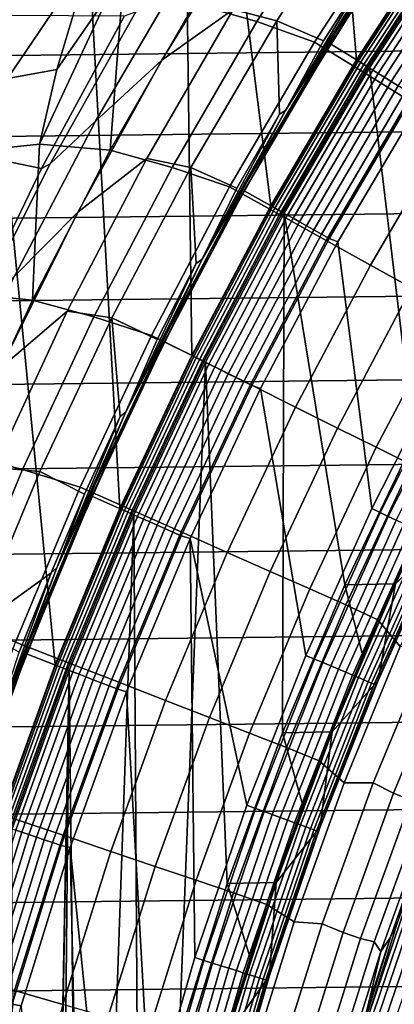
# Model space of a CAD drawing. Header units: metres. Extents: x -109 to 109, y -342 to 66.
# Tile 222 of 512: x -22.61 to -20.16, y 6.45 to 12.9. Entities that reach past the tile are written whole.
import ezdxf

# ---------------------------------------------------------------- set-up
doc = ezdxf.new("R2010")
doc.units = ezdxf.units.M
doc.layers.add('solid_K_24_62_16_000B91', color=7, linetype='CONTINUOUS')

msp = doc.modelspace()

# ---------------------------------------------------------------- linework, layer by layer
at = {"layer": 'solid_K_24_62_16_000B91'}
for points in [[(-19.799986, 13.563207, 31), (-20.000061, 18.266813, 31), (-20.799562, 17.350998, 31), (-20.405186, 12.634414, 31)], [(-20.405186, 12.634414, 31), (-20.799562, 17.350998, 31), (-21.556967, 16.400492, 31), (-20.966978, 11.678433, 31)], [(-21.483873, 10.697811, 31), (-21.556967, 16.400492, 31), (-22.270996, 15.416928, 31), (-21.955074, 9.694056, 31)], [(-21.483873, 10.697811, 31), (-20.966978, 11.678433, 31), (-21.556967, 16.400492, 31)], [(-21.955074, 9.694056, 31), (-22.270996, 15.416928, 31), (-22.94043, 14.401933, 31), (-22.379292, 8.669904, 31)], [(-22.755859, 7.626982, 31), (-22.379292, 8.669904, 31), (-22.94043, 14.401933, 31)], [(-21.679686, 12.632792, 41.055355), (-21.08461, 13.602772, 41.055355), (-20.601419, 13.915245, 39.925716), (-21.212111, 12.965296, 39.925716)], [(-21.466053, 13.002019, -22.28595), (-20.871641, 13.936231, -22.28595), (-20.459326, 13.815582, -22.569874), (-21.057213, 12.885965, -22.569874)], [(-21.212111, 12.965296, 39.925716), (-20.601419, 13.915245, 39.925716), (-20.322157, 13.824771, 38.807678), (-20.927044, 12.890818, 38.807678)], [(-20.082153, 13.673729, -22.877867), (-20.680206, 12.751188, -22.877867), (-21.057213, 12.885965, -22.569874), (-20.459326, 13.815582, -22.569874)], [(-20.320068, 13.232974, 37.711193), (-20.620378, 12.759967, 37.711193), (-20.927044, 12.890818, 38.807678), (-20.322157, 13.824771, 38.807678)], [(-23.210245, 12.923646, -21.339005), (-22.668913, 13.770308, -21.34203), (-22.497952, 13.629315, -21.520205), (-23.041479, 12.793923, -21.506218)], [(22.643448, 13.701851, 84.926178), (-22.950981, 13.182799, 84.926178), (-23.246618, 12.656891, 84.926178), (22.950975, 13.182808, 84.926178)], [(-19.936693, 13.739223, 37.558521), (-20.548237, 12.806561, 37.558521), (-20.281094, 13.253686, 37.635696)], [(-20.224039, 13.295781, 37.480381), (-20.548237, 12.806561, 37.558521), (-19.936693, 13.739223, 37.558521)], [(-23.041479, 12.793923, -21.506218), (-22.497952, 13.629315, -21.520205), (-22.32238, 13.480247, -21.686901), (-22.868195, 12.656711, -21.662416)], [(-19.77417, 13.464033, -23.208817), (-20.36305, 12.555641, -23.208817), (-20.680206, 12.751188, -22.877867), (-20.082153, 13.673729, -22.877867)], [(-20.575264, 12.739643, 37.401829), (-19.964949, 13.676289, 37.401829), (-19.965, 13.676212, 34.900002), (-20.5751, 12.739907, 34.900002)], [(-20.224039, 13.295781, 37.480381), (-19.964949, 13.676289, 37.401829), (-20.575264, 12.739643, 37.401829)], [(-20.5751, 12.739907, 34.900002), (-19.965, 13.676212, 34.900002), (-19.717484, 13.5067, 34.599998), (-20.320019, 12.581996, 34.599998)], [(-22.113647, 12.23265, 42.19429), (-21.536467, 13.222396, 42.19429), (-21.08461, 13.602772, 41.055355), (-21.679686, 12.632792, 41.055355)], [(-20.40521, 12.634374, 33.5), (-19.799938, 13.563275, 33.5), (-19.799986, 13.563207, 31), (-20.405186, 12.634414, 31)], [(-20.40218, 12.632495, 33.559608), (-19.796997, 13.561258, 33.559608), (-19.799938, 13.563275, 33.5), (-20.40521, 12.634374, 33.5)], [(-19.796997, 13.561258, 33.559608), (-20.40218, 12.632495, 33.559608), (-20.392981, 12.6268, 33.619072), (-19.788073, 13.555144, 33.619072)], [(-19.788073, 13.555144, 33.619072), (-20.392981, 12.6268, 33.619072), (-20.37775, 12.617369, 33.676792), (-19.773293, 13.54502, 33.676792)], [(-19.773293, 13.54502, 33.676792), (-20.37775, 12.617369, 33.676792), (-20.356709, 12.604341, 33.731934), (-19.752874, 13.531034, 33.731934)], [(-19.752874, 13.531034, 33.731934), (-20.356709, 12.604341, 33.731934), (-20.330164, 12.587905, 33.783684), (-19.727119, 13.513391, 33.783684)], [(-19.727119, 13.513391, 33.783684), (-20.330164, 12.587905, 33.783684), (-20.298506, 12.568302, 33.831291), (-19.696398, 13.492347, 33.831291)], [(-19.529417, 11.072678, 34.599998), (-20.027008, 10.145025, 34.599998), (-20.320019, 12.581996, 34.599998), (-19.717484, 13.5067, 34.599998)], [(-19.696398, 13.492347, 33.831291), (-20.298506, 12.568302, 33.831291), (-20.262194, 12.545819, 33.874054), (-19.661165, 13.468211, 33.874054)], [(-22.868195, 12.656711, -21.662416), (-22.32238, 13.480247, -21.686901), (-22.142635, 13.323431, -21.841558), (-22.690821, 12.512311, -21.807077)], [(-19.483158, 13.265894, -23.561533), (-20.063374, 12.370871, -23.561533), (-20.36305, 12.555641, -23.208817), (-19.77417, 13.464033, -23.208817)], [(-19.661165, 13.468211, 33.874054), (-20.262194, 12.545819, 33.874054), (-20.221762, 12.520784, 33.911354), (-19.621931, 13.441335, 33.911354)], [(-19.621931, 13.441335, 33.911354), (-20.221762, 12.520784, 33.911354), (-20.177797, 12.493563, 33.942642), (-19.579271, 13.412112, 33.942642)], [(-19.579271, 13.412112, 33.942642), (-20.177797, 12.493563, 33.942642), (-20.130945, 12.464553, 33.967464), (-19.533808, 13.38097, 33.967464)], [(-22.690821, 12.512311, -21.807077), (-22.142635, 13.323431, -21.841558), (-22.368879, 12.571449, -21.951136)], [(-22.142635, 13.323431, -21.841558), (-22.020073, 13.074385, -21.978725), (-22.368879, 12.571449, -21.951136)], [(-20.224039, 13.295781, 37.480381), (-20.575264, 12.739643, 37.401829), (-20.814163, 12.351526, 37.480381)], [(-20.224039, 13.295781, 37.480381), (-20.814163, 12.351526, 37.480381), (-20.548237, 12.806561, 37.558521)], [(-20.281094, 13.253686, 37.635696), (-20.870792, 12.304186, 37.635696), (-20.320068, 13.232974, 37.711193)], [(-20.548237, 12.806561, 37.558521), (-20.870792, 12.304186, 37.635696), (-20.281094, 13.253686, 37.635696)], [(-20.870792, 12.304186, 37.635696), (-20.620378, 12.759967, 37.711193), (-20.320068, 13.232974, 37.711193)], [(22.950975, 13.182808, 84.926178), (-23.246618, 12.656891, 84.926178), (-23.530222, 12.124351, 84.926178), (23.246613, 12.6569, 84.926178)], [(-22.411472, 11.952788, 43.340183), (-21.850637, 12.949628, 43.340183), (-21.536467, 13.222396, 42.19429), (-22.113647, 12.23265, 42.19429)], [(-22.018677, 12.042499, -22.28595), (-22.481462, 12.082412, -22.027119), (-22.020073, 13.074385, -21.978725), (-21.942564, 13.035517, -22.027119)], [(-22.368879, 12.571449, -21.951136), (-22.020073, 13.074385, -21.978725), (-22.481462, 12.082412, -22.027119)], [(-21.466053, 13.002019, -22.28595), (-22.018677, 12.042499, -22.28595), (-21.942564, 13.035517, -22.027119)], [(-22.018677, 12.042499, -22.28595), (-21.466053, 13.002019, -22.28595), (-21.057213, 12.885965, -22.569874), (-21.61289, 11.930519, -22.569874)], [(-24.492624, 12.938356, 44.016392), (-21.925541, 12.922923, 44.01297), (-22.467926, 11.923563, 43.791416), (-24.771498, 12.396084, 43.896172)], [(-22.467926, 11.923563, 43.791416), (-21.925541, 12.922923, 44.01297), (-21.850637, 12.949628, 43.340183), (-22.411472, 11.952788, 43.340183)], [(-22.230169, 11.636828, 41.055355), (-21.679686, 12.632792, 41.055355), (-21.212111, 12.965296, 39.925716), (-21.77903, 11.988592, 39.925716)], [(-21.77903, 11.988592, 39.925716), (-21.212111, 12.965296, 39.925716), (-20.927044, 12.890818, 38.807678), (-21.48904, 11.930445, 38.807678)], [(-20.680206, 12.751188, -22.877867), (-21.23591, 11.802537, -22.877867), (-21.61289, 11.930519, -22.569874), (-21.057213, 12.885965, -22.569874)], [(-20.909679, 12.280149, 37.711193), (-21.187819, 11.793774, 37.711193), (-21.48904, 11.930445, 38.807678), (-20.927044, 12.890818, 38.807678)], [(-20.870792, 12.304186, 37.635696), (-20.909679, 12.280149, 37.711193), (-20.927044, 12.890818, 38.807678), (-20.620378, 12.759967, 37.711193)], [(-20.548237, 12.806561, 37.558521), (-21.11618, 11.846726, 37.558521), (-20.870792, 12.304186, 37.635696)], [(-20.814163, 12.351526, 37.480381), (-21.11618, 11.846726, 37.558521), (-20.548237, 12.806561, 37.558521)], [(-20.36305, 12.555641, -23.208817), (-20.910233, 11.621538, -23.208817), (-21.23591, 11.802537, -22.877867), (-20.680206, 12.751188, -22.877867)], [(-21.141735, 11.775698, 34.900002), (-20.5751, 12.739907, 34.900002), (-20.320019, 12.581996, 34.599998), (-20.879633, 11.629735, 34.599998)], [(-21.141672, 11.775811, 37.401829), (-20.575264, 12.739643, 37.401829), (-20.5751, 12.739907, 34.900002), (-21.141735, 11.775698, 34.900002)], [(-20.814163, 12.351526, 37.480381), (-20.575264, 12.739643, 37.401829), (-21.141672, 11.775811, 37.401829)], [(23.246613, 12.6569, 84.926178), (-23.530222, 12.124351, 84.926178), (-23.801601, 11.585552, 84.926178), (23.530216, 12.12436, 84.926178)], [(-22.645376, 11.217759, 42.19429), (-22.113647, 12.23265, 42.19429), (-21.679686, 12.632792, 41.055355), (-22.230169, 11.636828, 41.055355)], [(-20.966936, 11.678509, 33.5), (-20.40521, 12.634374, 33.5), (-20.405186, 12.634414, 31), (-20.966978, 11.678433, 31)], [(-20.963821, 11.676772, 33.559608), (-20.40218, 12.632495, 33.559608), (-20.40521, 12.634374, 33.5), (-20.966936, 11.678509, 33.5)], [(-20.40218, 12.632495, 33.559608), (-20.963821, 11.676772, 33.559608), (-20.95437, 11.671508, 33.619072), (-20.392981, 12.6268, 33.619072)], [(-20.392981, 12.6268, 33.619072), (-20.95437, 11.671508, 33.619072), (-20.938721, 11.66279, 33.676792), (-20.37775, 12.617369, 33.676792)], [(-20.37775, 12.617369, 33.676792), (-20.938721, 11.66279, 33.676792), (-20.917099, 11.650748, 33.731934), (-20.356709, 12.604341, 33.731934)], [(-20.356709, 12.604341, 33.731934), (-20.917099, 11.650748, 33.731934), (-20.889824, 11.635556, 33.783684), (-20.330164, 12.587905, 33.783684)], [(-20.330164, 12.587905, 33.783684), (-20.889824, 11.635556, 33.783684), (-20.857294, 11.617436, 33.831291), (-20.298506, 12.568302, 33.831291)], [(-20.027008, 10.145025, 34.599998), (-20.480358, 9.195507, 34.599998), (-20.879633, 11.629735, 34.599998), (-20.320019, 12.581996, 34.599998)], [(-22.690821, 12.512311, -21.807077), (-22.368879, 12.571449, -21.951136), (-22.481462, 12.082412, -22.027119), (-22.709206, 12.058327, -21.922823)], [(-20.063374, 12.370871, -23.561533), (-20.602503, 11.450515, -23.561533), (-20.910233, 11.621538, -23.208817), (-20.36305, 12.555641, -23.208817)], [(-20.298506, 12.568302, 33.831291), (-20.857294, 11.617436, 33.831291), (-20.819983, 11.596655, 33.874054), (-20.262194, 12.545819, 33.874054)], [(-20.262194, 12.545819, 33.874054), (-20.819983, 11.596655, 33.874054), (-20.778437, 11.573513, 33.911354), (-20.221762, 12.520784, 33.911354)], [(-20.221762, 12.520784, 33.911354), (-20.778437, 11.573513, 33.911354), (-20.733263, 11.548351, 33.942642), (-20.177797, 12.493563, 33.942642)], [(-20.177797, 12.493563, 33.942642), (-20.733263, 11.548351, 33.942642), (-20.68512, 11.521537, 33.967464), (-20.130945, 12.464553, 33.967464)], [(-20.130945, 12.464553, 33.967464), (-20.68512, 11.521537, 33.967464), (-20.634714, 11.49346, 33.985455), (-20.081888, 12.434178, 33.985455)], [(-24.771498, 12.396084, 43.896172), (-22.467926, 11.923563, 43.791416), (-22.962547, 10.900867, 43.56469), (-25.038464, 11.847579, 43.77457)], [(-20.081888, 12.434178, 33.985455), (-20.634714, 11.49346, 33.985455), (-20.582777, 11.464532, 33.996353), (-20.031343, 12.402883, 33.996353)], [(-20.582777, 11.464532, 33.996353), (-20.526299, 11.442074, 34), (-19.975586, 12.378448, 34), (-20.031343, 12.402883, 33.996353)], [(-20.814163, 12.351526, 37.480381), (-21.141672, 11.775811, 37.401829), (-21.360231, 11.381129, 37.480381)], [(-20.814163, 12.351526, 37.480381), (-21.360231, 11.381129, 37.480381), (-21.11618, 11.846726, 37.558521)], [(-19.782255, 12.197542, -23.93474), (-20.313831, 11.290082, -23.93474), (-20.602503, 11.450515, -23.561533), (-20.063374, 12.370871, -23.561533)], [(-19.827162, 10.636432, 34), (-19.975586, 12.378448, 34), (-20.526299, 11.442074, 34), (-20.303961, 9.695318, 34)], [(-20.870792, 12.304186, 37.635696), (-21.416069, 11.3285, 37.635696), (-20.909679, 12.280149, 37.711193)], [(-21.11618, 11.846726, 37.558521), (-21.416069, 11.3285, 37.635696), (-20.870792, 12.304186, 37.635696)], [(-21.416069, 11.3285, 37.635696), (-21.187819, 11.793774, 37.711193), (-20.909679, 12.280149, 37.711193)], [(-22.926861, 10.931711, 43.340183), (-22.411472, 11.952788, 43.340183), (-22.113647, 12.23265, 42.19429), (-22.645376, 11.217759, 42.19429)], [(-19.52071, 12.036282, -24.327097), (-20.045258, 11.140819, -24.327097), (-20.313831, 11.290082, -23.93474), (-19.782255, 12.197542, -23.93474)], [(23.530216, 12.12436, 84.926178), (-23.801601, 11.585552, 84.926178), (-24.060682, 11.040631, 84.926178), (23.801596, 11.585562, 84.926178)], [(-22.52844, 11.059535, -22.28595), (-22.978987, 11.107071, -22.027119), (-22.709206, 12.058327, -21.922823), (-22.481462, 12.082412, -22.027119)], [(-22.018677, 12.042499, -22.28595), (-22.52844, 11.059535, -22.28595), (-22.481462, 12.082412, -22.027119)], [(-22.52844, 11.059535, -22.28595), (-22.018677, 12.042499, -22.28595), (-21.61289, 11.930519, -22.569874), (-22.125244, 10.951158, -22.569874)], [(-22.962547, 10.900867, 43.56469), (-22.467926, 11.923563, 43.791416), (-22.411472, 11.952788, 43.340183), (-22.926861, 10.931711, 43.340183)], [(-22.73493, 10.61693, 41.055355), (-22.230169, 11.636828, 41.055355), (-21.77903, 11.988592, 39.925716), (-22.30101, 10.987149, 39.925716)], [(-22.30101, 10.987149, 39.925716), (-21.77903, 11.988592, 39.925716), (-21.48904, 11.930445, 38.807678), (-22.006994, 10.94562, 38.807678)], [(-21.23591, 11.802537, -22.877867), (-21.748127, 10.829716, -22.877867), (-22.125244, 10.951158, -22.569874), (-21.61289, 11.930519, -22.569874)], [(-21.454645, 11.301104, 37.711193), (-21.710018, 10.802399, 37.711193), (-22.006994, 10.94562, 38.807678), (-21.48904, 11.930445, 38.807678)], [(-21.416069, 11.3285, 37.635696), (-21.454645, 11.301104, 37.711193), (-21.48904, 11.930445, 38.807678), (-21.187819, 11.793774, 37.711193)], [(-21.11618, 11.846726, 37.558521), (-21.639322, 10.861756, 37.558521), (-21.416069, 11.3285, 37.635696)], [(-21.360231, 11.381129, 37.480381), (-21.639322, 10.861756, 37.558521), (-21.11618, 11.846726, 37.558521)], [(-20.910233, 11.621538, -23.208817), (-21.414593, 10.663636, -23.208817), (-21.748127, 10.829716, -22.877867), (-21.23591, 11.802537, -22.877867)], [(-21.141672, 11.775811, 37.401829), (-21.141735, 11.775698, 34.900002), (-21.663012, 10.786746, 34.900002), (-21.66296, 10.786853, 37.401829)], [(-21.663012, 10.786746, 34.900002), (-21.141735, 11.775698, 34.900002), (-20.879633, 11.629735, 34.599998), (-21.394461, 10.65304, 34.599998)], [(-21.360231, 11.381129, 37.480381), (-21.141672, 11.775811, 37.401829), (-21.66296, 10.786853, 37.401829)], [(-21.483919, 10.697721, 33.5), (-20.966936, 11.678509, 33.5), (-20.966978, 11.678433, 31), (-21.483873, 10.697811, 31)], [(-21.480726, 10.696131, 33.559608), (-20.963821, 11.676772, 33.559608), (-20.966936, 11.678509, 33.5), (-21.483919, 10.697721, 33.5)], [(-23.130556, 10.179811, 42.19429), (-22.645376, 11.217759, 42.19429), (-22.230169, 11.636828, 41.055355), (-22.73493, 10.61693, 41.055355)], [(-20.963821, 11.676772, 33.559608), (-21.480726, 10.696131, 33.559608), (-21.471043, 10.691309, 33.619072), (-20.95437, 11.671508, 33.619072)], [(-20.95437, 11.671508, 33.619072), (-21.471043, 10.691309, 33.619072), (-21.455006, 10.683324, 33.676792), (-20.938721, 11.66279, 33.676792)], [(-20.938721, 11.66279, 33.676792), (-21.455006, 10.683324, 33.676792), (-21.432852, 10.672293, 33.731934), (-20.917099, 11.650748, 33.731934)], [(-20.917099, 11.650748, 33.731934), (-21.432852, 10.672293, 33.731934), (-21.404905, 10.658376, 33.783684), (-20.889824, 11.635556, 33.783684)], [(-20.602503, 11.450515, -23.561533), (-21.099442, 10.50671, -23.561533), (-21.414593, 10.663636, -23.208817), (-20.910233, 11.621538, -23.208817)], [(-20.889824, 11.635556, 33.783684), (-21.404905, 10.658376, 33.783684), (-21.371572, 10.641778, 33.831291), (-20.857294, 11.617436, 33.831291)], [(-20.888939, 8.225235, 34.599998), (-21.2516, 7.23684, 34.599998), (-21.394461, 10.65304, 34.599998), (-20.879633, 11.629735, 34.599998)], [(-20.857294, 11.617436, 33.831291), (-21.371572, 10.641778, 33.831291), (-21.333342, 10.622742, 33.874054), (-20.819983, 11.596655, 33.874054)], [(-20.480358, 9.195507, 34.599998), (-20.888939, 8.225235, 34.599998), (-20.879633, 11.629735, 34.599998)], [(23.801596, 11.585562, 84.926178), (-24.060682, 11.040631, 84.926178), (-24.307245, 10.490058, 84.926178), (24.060677, 11.040641, 84.926178)], [(-20.819983, 11.596655, 33.874054), (-21.333342, 10.622742, 33.874054), (-21.290771, 10.601544, 33.911354), (-20.778437, 11.573513, 33.911354)], [(-20.778437, 11.573513, 33.911354), (-21.290771, 10.601544, 33.911354), (-21.244482, 10.578495, 33.942642), (-20.733263, 11.548351, 33.942642)], [(-20.733263, 11.548351, 33.942642), (-21.244482, 10.578495, 33.942642), (-21.195152, 10.553932, 33.967464), (-20.68512, 11.521537, 33.967464)], [(-20.68512, 11.521537, 33.967464), (-21.195152, 10.553932, 33.967464), (-21.143503, 10.528214, 33.985455), (-20.634714, 11.49346, 33.985455)], [(-20.634714, 11.49346, 33.985455), (-21.143503, 10.528214, 33.985455), (-21.090288, 10.501716, 33.996353), (-20.582777, 11.464532, 33.996353)], [(-20.313831, 11.290082, -23.93474), (-20.803806, 10.359502, -23.93474), (-21.099442, 10.50671, -23.561533), (-20.602503, 11.450515, -23.561533)], [(-21.090288, 10.501716, 33.996353), (-21.033146, 10.481257, 34), (-20.526299, 11.442074, 34), (-20.582777, 11.464532, 33.996353)], [(-20.303961, 9.695318, 34), (-20.526299, 11.442074, 34), (-21.033146, 10.481257, 34), (-20.736122, 8.732881, 34)], [(-21.360231, 11.381129, 37.480381), (-21.66296, 10.786853, 37.401829), (-21.86109, 10.386642, 37.480381)], [(-21.360231, 11.381129, 37.480381), (-21.86109, 10.386642, 37.480381), (-21.639322, 10.861756, 37.558521)], [(-21.416069, 11.3285, 37.635696), (-21.915768, 10.328702, 37.635696), (-21.454645, 11.301104, 37.711193)], [(-21.639322, 10.861756, 37.558521), (-21.915768, 10.328702, 37.635696), (-21.416069, 11.3285, 37.635696)], [(-21.915768, 10.328702, 37.635696), (-21.710018, 10.802399, 37.711193), (-21.454645, 11.301104, 37.711193)], [(-20.045258, 11.140819, -24.327097), (-20.528755, 10.222542, -24.327097), (-20.803806, 10.359502, -23.93474), (-20.313831, 11.290082, -23.93474)], [(-22.52844, 11.059535, -22.28595), (-22.994349, 10.055042, -22.28595), (-22.978987, 11.107071, -22.027119)], [(-19.79775, 11.003263, -24.737186), (-20.275278, 10.096326, -24.737186), (-20.528755, 10.222542, -24.327097), (-20.045258, 11.140819, -24.327097)], [(24.060677, 11.040641, 84.926178), (-24.307245, 10.490058, 84.926178), (-24.541252, 9.933911, 84.926178), (24.30724, 10.490067, 84.926178)], [(-22.994349, 10.055042, -22.28595), (-22.52844, 11.059535, -22.28595), (-22.125244, 10.951158, -22.569874), (-22.59325, 9.949844, -22.569874)], [(-23.192926, 9.575194, 41.055355), (-22.73493, 10.61693, 41.055355), (-22.30101, 10.987149, 39.925716), (-22.776972, 9.963036, 39.925716)], [(-22.776972, 9.963036, 39.925716), (-22.30101, 10.987149, 39.925716), (-22.006994, 10.94562, 38.807678), (-22.479843, 9.938361, 38.807678)], [(-20.275278, 10.096326, -24.737186), (-19.79775, 11.003263, -24.737186), (-19.572201, 10.877913, -25.16353), (-20.044291, 9.981307, -25.16353)], [(-21.748127, 10.829716, -22.877867), (-22.215807, 9.834717, -22.877867), (-22.59325, 9.949844, -22.569874), (-22.125244, 10.951158, -22.569874)], [(-22.185865, 9.787959, 37.711193), (-22.479843, 9.938361, 38.807678), (-22.006994, 10.94562, 38.807678), (-21.953802, 10.297928, 37.711193)], [(-21.915768, 10.328702, 37.635696), (-21.953802, 10.297928, 37.711193), (-22.006994, 10.94562, 38.807678), (-21.710018, 10.802399, 37.711193)], [(-21.639322, 10.861756, 37.558521), (-22.11655, 9.85374, 37.558521), (-21.915768, 10.328702, 37.635696)], [(-21.86109, 10.386642, 37.480381), (-22.11655, 9.85374, 37.558521), (-21.639322, 10.861756, 37.558521)], [(-21.414593, 10.663636, -23.208817), (-21.875101, 9.683898, -23.208817), (-22.215807, 9.834717, -22.877867), (-21.748127, 10.829716, -22.877867)], [(-22.138018, 9.774875, 37.401829), (-21.66296, 10.786853, 37.401829), (-21.663012, 10.786746, 34.900002), (-22.137903, 9.775134, 34.900002)], [(-21.86109, 10.386642, 37.480381), (-21.66296, 10.786853, 37.401829), (-22.138018, 9.774875, 37.401829)], [(-22.137903, 9.775134, 34.900002), (-21.663012, 10.786746, 34.900002), (-21.394461, 10.65304, 34.599998), (-21.863462, 9.653958, 34.599998)], [(-21.955053, 9.694105, 33.5), (-21.483919, 10.697721, 33.5), (-21.483873, 10.697811, 31), (-21.955074, 9.694056, 31)], [(-21.95179, 9.692664, 33.559608), (-21.480726, 10.696131, 33.559608), (-21.483919, 10.697721, 33.5), (-21.955053, 9.694105, 33.5)], [(-21.480726, 10.696131, 33.559608), (-21.95179, 9.692664, 33.559608), (-21.941895, 9.688293, 33.619072), (-21.471043, 10.691309, 33.619072)], [(-21.471043, 10.691309, 33.619072), (-21.941895, 9.688293, 33.619072), (-21.925505, 9.681058, 33.676792), (-21.455006, 10.683324, 33.676792)], [(-21.455006, 10.683324, 33.676792), (-21.925505, 9.681058, 33.676792), (-21.902866, 9.671062, 33.731934), (-21.432852, 10.672293, 33.731934)], [(-21.432852, 10.672293, 33.731934), (-21.902866, 9.671062, 33.731934), (-21.874306, 9.658451, 33.783684), (-21.404905, 10.658376, 33.783684)], [(-21.099442, 10.50671, -23.561533), (-21.553173, 9.541389, -23.561533), (-21.875101, 9.683898, -23.208817), (-21.414593, 10.663636, -23.208817)], [(-21.404905, 10.658376, 33.783684), (-21.874306, 9.658451, 33.783684), (-21.840242, 9.643411, 33.831291), (-21.371572, 10.641778, 33.831291)], [(-21.567345, 6.233163, 34.599998), (-21.835815, 5.215312, 34.599998), (-21.863462, 9.653958, 34.599998), (-21.394461, 10.65304, 34.599998)], [(-21.2516, 7.23684, 34.599998), (-21.567345, 6.233163, 34.599998), (-21.394461, 10.65304, 34.599998)], [(-21.371572, 10.641778, 33.831291), (-21.840242, 9.643411, 33.831291), (-21.801172, 9.62616, 33.874054), (-21.333342, 10.622742, 33.874054)], [(-21.333342, 10.622742, 33.874054), (-21.801172, 9.62616, 33.874054), (-21.757669, 9.606951, 33.911354), (-21.290771, 10.601544, 33.911354)], [(-21.290771, 10.601544, 33.911354), (-21.757669, 9.606951, 33.911354), (-21.710365, 9.586064, 33.942642), (-21.244482, 10.578495, 33.942642)], [(-20.249994, 9.668467, 34.003647), (-19.774555, 10.607003, 34.003647), (-19.827162, 10.636432, 34), (-20.303961, 9.695318, 34)], [(-19.774555, 10.607003, 34.003647), (-20.249994, 9.668467, 34.003647), (-20.196348, 9.642853, 34.014545), (-19.722168, 10.578903, 34.014545)], [(-21.244482, 10.578495, 33.942642), (-21.710365, 9.586064, 33.942642), (-21.659954, 9.563806, 33.967464), (-21.195152, 10.553932, 33.967464)], [(-21.195152, 10.553932, 33.967464), (-21.659954, 9.563806, 33.967464), (-21.607172, 9.5405, 33.985455), (-21.143503, 10.528214, 33.985455)], [(-21.143503, 10.528214, 33.985455), (-21.607172, 9.5405, 33.985455), (-21.55279, 9.516487, 33.996353), (-21.090288, 10.501716, 33.996353)], [(-19.722168, 10.578903, 34.014545), (-20.196348, 9.642853, 34.014545), (-20.144279, 9.617992, 34.032536), (-19.671322, 10.551629, 34.032536)], [(24.30724, 10.490067, 84.926178), (-24.541252, 9.933911, 84.926178), (-24.762497, 9.372688, 84.926178), (24.541248, 9.933921, 84.926178)], [(-20.803806, 10.359502, -23.93474), (-21.251181, 9.407707, -23.93474), (-21.553173, 9.541389, -23.561533), (-21.099442, 10.50671, -23.561533)], [(-21.55279, 9.516487, 33.996353), (-21.495047, 9.498048, 34), (-21.033146, 10.481257, 34), (-21.090288, 10.501716, 33.996353)], [(-20.736122, 8.732881, 34), (-21.033146, 10.481257, 34), (-21.495047, 9.498048, 34), (-21.122694, 7.751242, 34)], [(-21.915768, 10.328702, 37.635696), (-22.36882, 9.306922, 37.635696), (-21.953802, 10.297928, 37.711193)], [(-22.11655, 9.85374, 37.558521), (-22.36882, 9.306922, 37.635696), (-21.915768, 10.328702, 37.635696)], [(-21.86109, 10.386642, 37.480381), (-22.138018, 9.774875, 37.401829), (-22.315678, 9.370173, 37.480381)], [(-21.86109, 10.386642, 37.480381), (-22.315678, 9.370173, 37.480381), (-22.11655, 9.85374, 37.558521)], [(-20.528755, 10.222542, -24.327097), (-20.970215, 9.283332, -24.327097), (-21.251181, 9.407707, -23.93474), (-20.803806, 10.359502, -23.93474)], [(-22.36882, 9.306922, 37.635696), (-22.185865, 9.787959, 37.711193), (-21.953802, 10.297928, 37.711193)], [(-20.275278, 10.096326, -24.737186), (-20.711287, 9.168713, -24.737186), (-20.970215, 9.283332, -24.327097), (-20.528755, 10.222542, -24.327097)], [(-19.923679, 9.678302, 34.900002), (-20.148285, 9.201584, 34.900002), (-20.480358, 9.195507, 34.599998), (-20.027008, 10.145025, 34.599998)], [(-20.711287, 9.168713, -24.737186), (-20.275278, 10.096326, -24.737186), (-20.044291, 9.981307, -25.16353), (-20.475332, 9.064262, -25.16353)], [(-23.415495, 9.030977, -22.28595), (-22.994349, 10.055042, -22.28595), (-22.59325, 9.949844, -22.569874), (-23.015965, 8.928587, -22.569874)], [(-23.205933, 8.918363, 39.925716), (-22.776972, 9.963036, 39.925716), (-22.479843, 9.938361, 38.807678), (-22.906618, 8.910733, 38.807678)], [(-22.215807, 9.834717, -22.877867), (-22.637993, 8.819579, -22.877867), (-23.015965, 8.928587, -22.569874), (-22.59325, 9.949844, -22.569874)], [(-22.185865, 9.787959, 37.711193), (-22.406084, 9.272765, 37.711193), (-22.906618, 8.910733, 38.807678), (-22.479843, 9.938361, 38.807678)], [(-20.264973, 8.966347, -25.604593), (-20.475332, 9.064262, -25.16353), (-20.044291, 9.981307, -25.16353), (-19.839066, 9.872993, -25.604593)], [(24.541248, 9.933921, 84.926178), (-24.762497, 9.372688, 84.926178), (-24.970949, 8.806462, 84.926178), (24.762493, 9.372699, 84.926178)], [(-20.11783, 8.791444, -26.058783), (-20.264973, 8.966347, -25.604593), (-19.839066, 9.872993, -25.604593), (-19.711046, 9.669086, -26.058783)], [(-21.875101, 9.683898, -23.208817), (-22.290813, 8.684328, -23.208817), (-22.637993, 8.819579, -22.877867), (-22.215807, 9.834717, -22.877867)], [(-22.11655, 9.85374, 37.558521), (-22.546854, 8.824817, 37.558521), (-22.36882, 9.306922, 37.635696)], [(-22.315678, 9.370173, 37.480381), (-22.546854, 8.824817, 37.558521), (-22.11655, 9.85374, 37.558521)], [(-22.565847, 8.742, 34.900002), (-22.137903, 9.775134, 34.900002), (-21.863462, 9.653958, 34.599998), (-22.2861, 8.633621, 34.599998)], [(-22.565832, 8.742036, 37.401829), (-22.138018, 9.774875, 37.401829), (-22.137903, 9.775134, 34.900002), (-22.565847, 8.742, 34.900002)], [(-22.315678, 9.370173, 37.480381), (-22.138018, 9.774875, 37.401829), (-22.565832, 8.742036, 37.401829)], [(-22.36882, 9.306922, 37.635696), (-22.406084, 9.272765, 37.711193), (-22.185865, 9.787959, 37.711193)], [(-22.379333, 8.669801, 33.5), (-21.955053, 9.694105, 33.5), (-21.955074, 9.694056, 31), (-22.379292, 8.669904, 31)], [(-22.376009, 8.668511, 33.559608), (-21.95179, 9.692664, 33.559608), (-21.955053, 9.694105, 33.5), (-22.379333, 8.669801, 33.5)], [(-21.95179, 9.692664, 33.559608), (-22.376009, 8.668511, 33.559608), (-22.365919, 8.664603, 33.619072), (-21.941895, 9.688293, 33.619072)], [(-21.941895, 9.688293, 33.619072), (-22.365919, 8.664603, 33.619072), (-22.349215, 8.658133, 33.676792), (-21.925505, 9.681058, 33.676792)], [(-21.925505, 9.681058, 33.676792), (-22.349215, 8.658133, 33.676792), (-22.326138, 8.649192, 33.731934), (-21.902866, 9.671062, 33.731934)], [(-21.553173, 9.541389, -23.561533), (-21.962769, 8.55653, -23.561533), (-22.290813, 8.684328, -23.208817), (-21.875101, 9.683898, -23.208817)], [(-20.680922, 8.708677, 34.003647), (-20.249994, 9.668467, 34.003647), (-20.303961, 9.695318, 34), (-20.736122, 8.732881, 34)], [(-21.902866, 9.671062, 33.731934), (-22.326138, 8.649192, 33.731934), (-22.297026, 8.637914, 33.783684), (-21.874306, 9.658451, 33.783684)], [(-21.874306, 9.658451, 33.783684), (-22.297026, 8.637914, 33.783684), (-22.262304, 8.624462, 33.831291), (-21.840242, 9.643411, 33.831291)], [(-22.056339, 4.185711, 34.599998), (-22.228233, 3.147742, 34.599998), (-22.2861, 8.633621, 34.599998), (-21.863462, 9.653958, 34.599998)], [(-21.840242, 9.643411, 33.831291), (-22.262304, 8.624462, 33.831291), (-22.222481, 8.609035, 33.874054), (-21.801172, 9.62616, 33.874054)], [(-21.801172, 9.62616, 33.874054), (-22.222481, 8.609035, 33.874054), (-22.178135, 8.591855, 33.911354), (-21.757669, 9.606951, 33.911354)], [(-21.835815, 5.215312, 34.599998), (-22.056339, 4.185711, 34.599998), (-21.863462, 9.653958, 34.599998)], [(-20.249994, 9.668467, 34.003647), (-20.680922, 8.708677, 34.003647), (-20.626133, 8.685606, 34.014545), (-20.196348, 9.642853, 34.014545)], [(-20.196348, 9.642853, 34.014545), (-20.626133, 8.685606, 34.014545), (-20.572956, 8.663213, 34.032536), (-20.144279, 9.617992, 34.032536)], [(-20.144279, 9.617992, 34.032536), (-20.572956, 8.663213, 34.032536), (-20.522169, 8.641827, 34.057358), (-20.094551, 9.594249, 34.057358)], [(-21.757669, 9.606951, 33.911354), (-22.178135, 8.591855, 33.911354), (-22.129917, 8.573175, 33.942642), (-21.710365, 9.586064, 33.942642)], [(-21.710365, 9.586064, 33.942642), (-22.129917, 8.573175, 33.942642), (-22.078533, 8.553269, 33.967464), (-21.659954, 9.563806, 33.967464)], [(-21.659954, 9.563806, 33.967464), (-22.078533, 8.553269, 33.967464), (-22.024729, 8.532426, 33.985455), (-21.607172, 9.5405, 33.985455)], [(-20.094551, 9.594249, 34.057358), (-20.522169, 8.641827, 34.057358), (-20.474512, 8.621758, 34.088646), (-20.047888, 9.571969, 34.088646)], [(-20.047888, 9.571969, 34.088646), (-20.474512, 8.621758, 34.088646), (-20.430683, 8.603303, 34.125946), (-20.004972, 9.551479, 34.125946)], [(-20.004972, 9.551479, 34.125946), (-20.430683, 8.603303, 34.125946), (-20.391323, 8.586728, 34.168709), (-19.966431, 9.533077, 34.168709)], [(-21.607172, 9.5405, 33.985455), (-22.024729, 8.532426, 33.985455), (-21.969296, 8.510951, 33.996353), (-21.55279, 9.516487, 33.996353)], [(-21.969296, 8.510951, 33.996353), (-21.911016, 8.494546, 34), (-21.495047, 9.498048, 34), (-21.55279, 9.516487, 33.996353)], [(-21.251181, 9.407707, -23.93474), (-21.655037, 8.436647, -23.93474), (-21.962769, 8.55653, -23.561533), (-21.553173, 9.541389, -23.561533)], [(-21.462826, 6.752563, 34), (-21.495047, 9.498048, 34), (-21.911016, 8.494546, 34), (-21.755768, 5.739033, 34)], [(-21.462826, 6.752563, 34), (-21.122694, 7.751242, 34), (-21.495047, 9.498048, 34)], [(-19.966431, 9.533077, 34.168709), (-20.391323, 8.586728, 34.168709), (-20.357004, 8.572277, 34.216316), (-19.932829, 9.517034, 34.216316)], [(-19.932829, 9.517034, 34.216316), (-20.357004, 8.572277, 34.216316), (-20.328232, 8.560161, 34.268066), (-19.904655, 9.503582, 34.268066)], [(-19.904655, 9.503582, 34.268066), (-20.328232, 8.560161, 34.268066), (-20.305424, 8.550556, 34.323208), (-19.882322, 9.492919, 34.323208)], [(-19.882322, 9.492919, 34.323208), (-20.305424, 8.550556, 34.323208), (-20.288914, 8.543603, 34.380928), (-19.866156, 9.4852, 34.380928)], [(-19.866156, 9.4852, 34.380928), (-20.288914, 8.543603, 34.380928), (-20.278942, 8.539405, 34.440392), (-19.856392, 9.480538, 34.440392)], [(-20.263357, 8.567169, 37.75), (-19.840069, 9.5064, 37.75), (-20.011904, 9.139131, 34.5), (-20.223726, 8.660305, 34.5)], [(-20.148331, 9.201481, 37.599998), (-19.840069, 9.5064, 37.75), (-20.263357, 8.567169, 37.75)], [(-19.856392, 9.480538, 34.440392), (-20.278942, 8.539405, 34.440392), (-20.011904, 9.139131, 34.5)], [(24.762493, 9.372699, 84.926178), (-24.970949, 8.806462, 84.926178), (-25.16643, 8.235711, 84.926178), (24.970947, 8.806472, 84.926178)], [(-22.315678, 9.370173, 37.480381), (-22.565832, 8.742036, 37.401829), (-22.723032, 8.333869, 37.480381)], [(-22.315678, 9.370173, 37.480381), (-22.723032, 8.333869, 37.480381), (-22.546854, 8.824817, 37.558521)], [(-20.970215, 9.283332, -24.327097), (-21.368732, 8.32511, -24.327097), (-21.655037, 8.436647, -23.93474), (-21.251181, 9.407707, -23.93474)], [(-22.36882, 9.306922, 37.635696), (-22.774267, 8.265333, 37.635696), (-22.406084, 9.272765, 37.711193)], [(-22.546854, 8.824817, 37.558521), (-22.774267, 8.265333, 37.635696), (-22.36882, 9.306922, 37.635696)], [(-22.406084, 9.272765, 37.711193), (-22.61434, 8.75262, 37.711193), (-22.906618, 8.910733, 38.807678)], [(-22.774267, 8.265333, 37.635696), (-22.61434, 8.75262, 37.711193), (-22.406084, 9.272765, 37.711193)], [(-20.711287, 9.168713, -24.737186), (-21.104883, 8.222323, -24.737186), (-21.368732, 8.32511, -24.327097), (-20.970215, 9.283332, -24.327097)], [(-21.104883, 8.222323, -24.737186), (-20.711287, 9.168713, -24.737186), (-20.475332, 9.064262, -25.16353), (-20.864443, 8.128655, -25.16353)], [(-20.361513, 8.719592, 34.900002), (-20.563324, 8.232387, 34.900002), (-20.888939, 8.225235, 34.599998), (-20.480358, 9.195507, 34.599998)], [(-20.563368, 8.23228, 37.599998), (-20.361513, 8.719592, 34.900002), (-20.148285, 9.201584, 34.900002), (-20.148331, 9.201481, 37.599998)], [(-20.148331, 9.201481, 37.599998), (-20.263357, 8.567169, 37.75), (-20.563368, 8.23228, 37.599998)], [(-20.361513, 8.719592, 34.900002), (-20.480358, 9.195507, 34.599998), (-20.148285, 9.201584, 34.900002)], [(-20.278942, 8.539405, 34.440392), (-20.223726, 8.660305, 34.5), (-20.011904, 9.139131, 34.5)], [(-20.649473, 8.041379, -25.604593), (-20.864443, 8.128655, -25.16353), (-20.475332, 9.064262, -25.16353), (-20.264973, 8.966347, -25.604593)], [(-20.485559, 7.896733, -26.058783), (-20.649473, 8.041379, -25.604593), (-20.264973, 8.966347, -25.604593), (-20.11783, 8.791444, -26.058783)], [(24.970947, 8.806472, 84.926178), (-25.16643, 8.235711, 84.926178), (-25.348896, 7.660576, 84.926178), (25.166428, 8.235722, 84.926178)], [(-22.290813, 8.684328, -23.208817), (-22.660879, 7.666974, -23.208817), (-23.013823, 7.78638, -22.877867), (-22.637993, 8.819579, -22.877867)], [(-22.546854, 8.824817, 37.558521), (-22.929319, 7.777169, 37.558521), (-22.774267, 8.265333, 37.635696)], [(-22.723032, 8.333869, 37.480381), (-22.929319, 7.777169, 37.558521), (-22.546854, 8.824817, 37.558521)], [(-19.918161, 8.804667, -26.524464), (-20.295025, 7.897294, -26.524464), (-20.485559, 7.896733, -26.058783), (-20.11783, 8.791444, -26.058783)], [(-20.161467, 7.829068, -26.999956), (-20.295025, 7.897294, -26.524464), (-19.918161, 8.804667, -26.524464), (-19.789854, 8.725864, -26.999956)], [(-22.945492, 7.690542, 37.401829), (-22.565832, 8.742036, 37.401829), (-22.565847, 8.742, 34.900002), (-22.94556, 7.690338, 34.900002)], [(-22.94556, 7.690338, 34.900002), (-22.565847, 8.742, 34.900002), (-22.2861, 8.633621, 34.599998), (-22.661114, 7.594989, 34.599998)], [(-22.723032, 8.333869, 37.480381), (-22.565832, 8.742036, 37.401829), (-22.945492, 7.690542, 37.401829)], [(-21.066385, 7.729743, 34.003647), (-20.680922, 8.708677, 34.003647), (-20.736122, 8.732881, 34), (-21.122694, 7.751242, 34)], [(-20.563368, 8.23228, 37.599998), (-20.563324, 8.232387, 34.900002), (-20.361513, 8.719592, 34.900002)], [(-20.049681, 7.784335, -27.483545), (-20.161467, 7.829068, -26.999956), (-19.789854, 8.725864, -26.999956), (-19.680355, 8.675781, -27.483545)], [(-22.755856, 7.626994, 33.5), (-22.379333, 8.669801, 33.5), (-22.379292, 8.669904, 31), (-22.755859, 7.626982, 31)], [(-22.752474, 7.625861, 33.559608), (-22.376009, 8.668511, 33.559608), (-22.379333, 8.669801, 33.5), (-22.755856, 7.626994, 33.5)], [(-22.376009, 8.668511, 33.559608), (-22.752474, 7.625861, 33.559608), (-22.742216, 7.622423, 33.619072), (-22.365919, 8.664603, 33.619072)], [(-22.365919, 8.664603, 33.619072), (-22.742216, 7.622423, 33.619072), (-22.725231, 7.61673, 33.676792), (-22.349215, 8.658133, 33.676792)], [(-22.349215, 8.658133, 33.676792), (-22.725231, 7.61673, 33.676792), (-22.701765, 7.608865, 33.731934), (-22.326138, 8.649192, 33.731934)], [(-22.326138, 8.649192, 33.731934), (-22.701765, 7.608865, 33.731934), (-22.672163, 7.598943, 33.783684), (-22.297026, 8.637914, 33.783684)], [(-21.962769, 8.55653, -23.561533), (-22.327387, 7.554149, -23.561533), (-22.660879, 7.666974, -23.208817), (-22.290813, 8.684328, -23.208817)], [(-20.680922, 8.708677, 34.003647), (-21.066385, 7.729743, 34.003647), (-21.010576, 7.709266, 34.014545), (-20.626133, 8.685606, 34.014545)], [(-20.626133, 8.685606, 34.014545), (-21.010576, 7.709266, 34.014545), (-20.956409, 7.68939, 34.032536), (-20.572956, 8.663213, 34.032536)], [(-20.572956, 8.663213, 34.032536), (-20.956409, 7.68939, 34.032536), (-20.904675, 7.670408, 34.057358), (-20.522169, 8.641827, 34.057358)], [(-20.278942, 8.539405, 34.440392), (-20.424095, 8.176574, 34.5), (-20.263357, 8.567169, 37.75), (-20.223726, 8.660305, 34.5)], [(-22.297026, 8.637914, 33.783684), (-22.672163, 7.598943, 33.783684), (-22.636858, 7.58711, 33.831291), (-22.262304, 8.624462, 33.831291)], [(-22.450001, 0, 34.599998), (-22.661114, -7.594989, 34.599998), (-22.661114, 7.594989, 34.599998), (-22.2861, 8.633621, 34.599998)], [(-22.262304, 8.624462, 33.831291), (-22.636858, 7.58711, 33.831291), (-22.596363, 7.573537, 33.874054), (-22.222481, 8.609035, 33.874054)], [(-22.222481, 8.609035, 33.874054), (-22.596363, 7.573537, 33.874054), (-22.551271, 7.558424, 33.911354), (-22.178135, 8.591855, 33.911354)], [(-22.178135, 8.591855, 33.911354), (-22.551271, 7.558424, 33.911354), (-22.502243, 7.541992, 33.942642), (-22.129917, 8.573175, 33.942642)], [(-22.425337, 1.052007, 34.599998), (-22.450001, 0, 34.599998), (-22.2861, 8.633621, 34.599998)], [(-22.351341, 2.102394, 34.599998), (-22.425337, 1.052007, 34.599998), (-22.2861, 8.633621, 34.599998)], [(-22.228233, 3.147742, 34.599998), (-22.351341, 2.102394, 34.599998), (-22.2861, 8.633621, 34.599998)], [(-20.522169, 8.641827, 34.057358), (-20.904675, 7.670408, 34.057358), (-20.856131, 7.652596, 34.088646), (-20.474512, 8.621758, 34.088646)], [(-20.474512, 8.621758, 34.088646), (-20.856131, 7.652596, 34.088646), (-20.811485, 7.636214, 34.125946), (-20.430683, 8.603303, 34.125946)], [(-20.430683, 8.603303, 34.125946), (-20.811485, 7.636214, 34.125946), (-20.771389, 7.621503, 34.168709), (-20.391323, 8.586728, 34.168709)], [(-20.391323, 8.586728, 34.168709), (-20.771389, 7.621503, 34.168709), (-20.736433, 7.608676, 34.216316), (-20.357004, 8.572277, 34.216316)], [(-22.129917, 8.573175, 33.942642), (-22.502243, 7.541992, 33.942642), (-22.449993, 7.524479, 33.967464), (-22.078533, 8.553269, 33.967464)], [(-22.078533, 8.553269, 33.967464), (-22.449993, 7.524479, 33.967464), (-22.395287, 7.506143, 33.985455), (-22.024729, 8.532426, 33.985455)], [(-22.024729, 8.532426, 33.985455), (-22.395287, 7.506143, 33.985455), (-22.338919, 7.487251, 33.996353), (-21.969296, 8.510951, 33.996353)], [(-21.655037, 8.436647, -23.93474), (-22.014547, 7.448311, -23.93474), (-22.327387, 7.554149, -23.561533), (-21.962769, 8.55653, -23.561533)], [(-20.357004, 8.572277, 34.216316), (-20.736433, 7.608676, 34.216316), (-20.707123, 7.597922, 34.268066), (-20.328232, 8.560161, 34.268066)], [(-20.328232, 8.560161, 34.268066), (-20.707123, 7.597922, 34.268066), (-20.683889, 7.589397, 34.323208), (-20.305424, 8.550556, 34.323208)], [(-20.305424, 8.550556, 34.323208), (-20.683889, 7.589397, 34.323208), (-20.66707, 7.583226, 34.380928), (-20.288914, 8.543603, 34.380928)], [(-20.288914, 8.543603, 34.380928), (-20.66707, 7.583226, 34.380928), (-20.656914, 7.579499, 34.440392), (-20.278942, 8.539405, 34.440392)], [(-20.278942, 8.539405, 34.440392), (-20.656914, 7.579499, 34.440392), (-20.424095, 8.176574, 34.5)], [(-20.64221, 7.609151, 37.75), (-20.263357, 8.567169, 37.75), (-20.424095, 8.176574, 34.5), (-20.612894, 7.688212, 34.5)], [(-20.563368, 8.23228, 37.599998), (-20.263357, 8.567169, 37.75), (-20.64221, 7.609151, 37.75)], [(-22.338919, 7.487251, 33.996353), (-22.280167, 7.472891, 34), (-21.911016, 8.494546, 34), (-21.969296, 8.510951, 33.996353)], [(-21.755768, 5.739033, 34), (-21.911016, 8.494546, 34), (-22.280167, 7.472891, 34), (-22.000879, 4.712881, 34)], [(-21.368732, 8.32511, -24.327097), (-21.72349, 7.349842, -24.327097), (-22.014547, 7.448311, -23.93474), (-21.655037, 8.436647, -23.93474)], [(-21.104883, 8.222323, -24.737186), (-21.455261, 7.259097, -24.737186), (-21.72349, 7.349842, -24.327097), (-21.368732, 8.32511, -24.327097)], [(25.166428, 8.235722, 84.926178), (-25.348896, 7.660576, 84.926178), (-25.518194, 7.081512, 84.926178), (25.348892, 7.660587, 84.926178)], [(-21.455261, 7.259097, -24.737186), (-21.104883, 8.222323, -24.737186), (-20.864443, 8.128655, -25.16353), (-21.210829, 7.176402, -25.16353)], [(-20.753492, 7.740482, 34.900002), (-20.93185, 7.244319, 34.900002), (-21.2516, 7.23684, 34.599998), (-20.888939, 8.225235, 34.599998)], [(-20.931759, 7.244581, 37.599998), (-20.753492, 7.740482, 34.900002), (-20.563324, 8.232387, 34.900002), (-20.563368, 8.23228, 37.599998)], [(-20.563368, 8.23228, 37.599998), (-20.64221, 7.609151, 37.75), (-20.931759, 7.244581, 37.599998)], [(-20.753492, 7.740482, 34.900002), (-20.888939, 8.225235, 34.599998), (-20.563324, 8.232387, 34.900002)], [(-20.656914, 7.579499, 34.440392), (-20.612894, 7.688212, 34.5), (-20.424095, 8.176574, 34.5)], [(-20.991779, 7.09998, -25.604593), (-21.210829, 7.176402, -25.16353), (-20.864443, 8.128655, -25.16353), (-20.649473, 8.041379, -25.604593)], [(-20.813522, 6.986693, -26.058783), (-20.991779, 7.09998, -25.604593), (-20.649473, 8.041379, -25.604593), (-20.485559, 7.896733, -26.058783)], [(-20.295025, 7.897294, -26.524464), (-20.630579, 6.973846, -26.524464), (-20.813522, 6.986693, -26.058783), (-20.485559, 7.896733, -26.058783)], [(-20.492464, 6.916501, -26.999956), (-20.630579, 6.973846, -26.524464), (-20.295025, 7.897294, -26.524464), (-20.161467, 7.829068, -26.999956)], [(-20.378651, 6.87722, -27.483545), (-20.492464, 6.916501, -26.999956), (-20.161467, 7.829068, -26.999956), (-20.049681, 7.784335, -27.483545)], [(-21.405542, 6.733819, 34.003647), (-21.066385, 7.729743, 34.003647), (-21.122694, 7.751242, 34), (-21.462826, 6.752563, 34)], [(-19.960173, 7.762996, -27.97349), (-20.28961, 6.855971, -27.97349), (-20.378651, 6.87722, -27.483545), (-20.049681, 7.784335, -27.483545)], [(-20.246237, 6.791774, -28.468019), (-20.28961, 6.855971, -27.97349), (-19.960173, 7.762996, -27.97349), (-19.928183, 7.675013, -28.468019)], [(-21.066385, 7.729743, 34.003647), (-21.405542, 6.733819, 34.003647), (-21.348833, 6.715979, 34.014545), (-21.010576, 7.709266, 34.014545)], [(-21.010576, 7.709266, 34.014545), (-21.348833, 6.715979, 34.014545), (-21.293795, 6.698665, 34.032536), (-20.956409, 7.68939, 34.032536)], [(-20.956409, 7.68939, 34.032536), (-21.293795, 6.698665, 34.032536), (-21.241228, 6.682128, 34.057358), (-20.904675, 7.670408, 34.057358)], [(-20.931759, 7.244581, 37.599998), (-20.93185, 7.244319, 34.900002), (-20.753492, 7.740482, 34.900002)], [(-20.656914, 7.579499, 34.440392), (-20.790018, 7.195495, 34.5), (-20.64221, 7.609151, 37.75), (-20.612894, 7.688212, 34.5)], [(25.348892, 7.660587, 84.926178), (-25.518194, 7.081512, 84.926178), (-25.674267, 6.49876, 84.926178), (25.51819, 7.081523, 84.926178)], [(-22.327387, 7.554149, -23.561533), (-22.646284, 6.536298, -23.561533), (-22.984539, 6.63392, -23.208817), (-22.660879, 7.666974, -23.208817)], [(-20.904675, 7.670408, 34.057358), (-21.241228, 6.682128, 34.057358), (-21.191902, 6.666611, 34.088646), (-20.856131, 7.652596, 34.088646)], [(-20.856131, 7.652596, 34.088646), (-21.191902, 6.666611, 34.088646), (-21.146538, 6.65234, 34.125946), (-20.811485, 7.636214, 34.125946)], [(-20.811485, 7.636214, 34.125946), (-21.146538, 6.65234, 34.125946), (-21.105797, 6.639524, 34.168709), (-20.771389, 7.621503, 34.168709)], [(-20.771389, 7.621503, 34.168709), (-21.105797, 6.639524, 34.168709), (-21.070276, 6.62835, 34.216316), (-20.736433, 7.608676, 34.216316)], [(-20.246237, 6.791774, -28.468019), (-19.928183, 7.675013, -28.468019), (-20.015377, 7.353842, -28.956398), (-20.181086, 6.886081, -28.956398)], [(-22.636858, 7.58711, 33.831291), (-22.963102, 6.533566, 33.831291), (-22.922024, 6.521878, 33.874054), (-22.596363, 7.573537, 33.874054)], [(-22.596363, 7.573537, 33.874054), (-22.922024, 6.521878, 33.874054), (-22.876284, 6.508864, 33.911354), (-22.551271, 7.558424, 33.911354)], [(-22.551271, 7.558424, 33.911354), (-22.876284, 6.508864, 33.911354), (-22.826548, 6.494713, 33.942642), (-22.502243, 7.541992, 33.942642)], [(-22.014547, 7.448311, -23.93474), (-22.328978, 6.444722, -23.93474), (-22.646284, 6.536298, -23.561533), (-22.327387, 7.554149, -23.561533)], [(-20.736433, 7.608676, 34.216316), (-21.070276, 6.62835, 34.216316), (-21.040495, 6.618981, 34.268066), (-20.707123, 7.597922, 34.268066)], [(-20.707123, 7.597922, 34.268066), (-21.040495, 6.618981, 34.268066), (-21.016888, 6.611555, 34.323208), (-20.683889, 7.589397, 34.323208)], [(-20.683889, 7.589397, 34.323208), (-21.016888, 6.611555, 34.323208), (-20.999798, 6.606179, 34.380928), (-20.66707, 7.583226, 34.380928)], [(-20.66707, 7.583226, 34.380928), (-20.999798, 6.606179, 34.380928), (-20.989479, 6.602932, 34.440392), (-20.656914, 7.579499, 34.440392)], [(-20.656914, 7.579499, 34.440392), (-20.989479, 6.602932, 34.440392), (-20.790018, 7.195495, 34.5)], [(-20.975798, 6.634449, 37.75), (-20.64221, 7.609151, 37.75), (-20.790018, 7.195495, 34.5), (-20.955366, 6.698703, 34.5)], [(-20.931759, 7.244581, 37.599998), (-20.64221, 7.609151, 37.75), (-20.975798, 6.634449, 37.75)], [(-22.502243, 7.541992, 33.942642), (-22.826548, 6.494713, 33.942642), (-22.773546, 6.479632, 33.967464), (-22.449993, 7.524479, 33.967464)], [(-22.449993, 7.524479, 33.967464), (-22.773546, 6.479632, 33.967464), (-22.718048, 6.463842, 33.985455), (-22.395287, 7.506143, 33.985455)], [(-22.395287, 7.506143, 33.985455), (-22.718048, 6.463842, 33.985455), (-22.66087, 6.447574, 33.996353), (-22.338919, 7.487251, 33.996353)], [(-22.66087, 6.447574, 33.996353), (-22.601711, 6.435259, 34), (-22.280167, 7.472891, 34), (-22.338919, 7.487251, 33.996353)], [(-22.197618, 3.676365, 34), (-22.280167, 7.472891, 34), (-22.601711, 6.435259, 34), (-22.345552, 2.631767, 34)], [(-21.72349, 7.349842, -24.327097), (-22.033762, 6.359521, -24.327097), (-22.328978, 6.444722, -23.93474), (-22.014547, 7.448311, -23.93474)], [(-22.197618, 3.676365, 34), (-22.000879, 4.712881, 34), (-22.280167, 7.472891, 34)], [(-21.455261, 7.259097, -24.737186), (-21.761702, 6.281004, -24.737186), (-22.033762, 6.359521, -24.327097), (-21.72349, 7.349842, -24.327097)], [(-20.319536, 6.39218, -29.41346), (-20.140676, 6.97074, -29.262819), (-19.997587, 7.337577, -29.41346)], [(-20.319536, 6.39218, -29.41346), (-19.997587, 7.337577, -29.41346), (-19.974375, 7.32906, -29.565153), (-20.29595, 6.38476, -29.565153)], [(-20.29595, 6.38476, -29.565153), (-19.974375, 7.32906, -29.565153), (-19.939098, 7.316116, -29.714186), (-20.260107, 6.373484, -29.714186)], [(-20.260107, 6.373484, -29.714186), (-19.939098, 7.316116, -29.714186), (-19.892015, 7.29884, -29.859468), (-20.212265, 6.358434, -29.859468)], [(-20.212265, 6.358434, -29.859468), (-19.892015, 7.29884, -29.859468), (-19.833467, 7.277358, -29.999943), (-20.152775, 6.339719, -29.999943)], [(-20.181086, 6.886081, -28.956398), (-20.015377, 7.353842, -28.956398), (-20.140676, 6.97074, -29.262819)], [(-21.761702, 6.281004, -24.737186), (-21.455261, 7.259097, -24.737186), (-21.210829, 7.176402, -25.16353), (-21.513781, 6.209454, -25.16353)], [(-21.098301, 6.744196, 34.900002), (-21.252729, 6.240513, 34.900002), (-21.567345, 6.233163, 34.599998), (-21.2516, 7.23684, 34.599998)], [(-20.931759, 7.244581, 37.599998), (-20.975798, 6.634449, 37.75), (-21.252768, 6.240382, 37.599998)], [(-20.931759, 7.244581, 37.599998), (-21.252768, 6.240382, 37.599998), (-21.098301, 6.744196, 34.900002), (-20.93185, 7.244319, 34.900002)], [(-21.098301, 6.744196, 34.900002), (-21.2516, 7.23684, 34.599998), (-20.93185, 7.244319, 34.900002)], [(-21.291193, 6.144074, -25.604593), (-21.513781, 6.209454, -25.16353), (-21.210829, 7.176402, -25.16353), (-20.991779, 7.09998, -25.604593)], [(-20.989479, 6.602932, 34.440392), (-20.955366, 6.698703, 34.5), (-20.790018, 7.195495, 34.5)], [(-21.101078, 6.06309, -26.058783), (-21.291193, 6.144074, -25.604593), (-20.991779, 7.09998, -25.604593), (-20.813522, 6.986693, -26.058783)], [(25.51819, 7.081523, 84.926178), (-25.674267, 6.49876, 84.926178), (-25.817019, 5.912654, 84.926178), (25.674263, 6.498771, 84.926178)], [(-20.630579, 6.973846, -26.524464), (-20.924139, 6.036203, -26.524464), (-21.101078, 6.06309, -26.058783), (-20.813522, 6.986693, -26.058783)], [(-20.782179, 5.989999, -26.999956), (-20.924139, 6.036203, -26.524464), (-20.630579, 6.973846, -26.524464), (-20.492464, 6.916501, -26.999956)], [(-20.319536, 6.39218, -29.41346), (-20.449545, 6.004517, -29.262819), (-20.181086, 6.886081, -28.956398), (-20.140676, 6.97074, -29.262819)], [(-20.666603, 5.956263, -27.483545), (-20.782179, 5.989999, -26.999956), (-20.492464, 6.916501, -26.999956), (-20.378651, 6.87722, -27.483545)], [(-20.28961, 6.855971, -27.97349), (-20.577854, 5.935027, -27.97349), (-20.666603, 5.956263, -27.483545), (-20.378651, 6.87722, -27.483545)], [(-20.525167, 5.89541, -28.468019), (-20.577854, 5.935027, -27.97349), (-20.28961, 6.855971, -27.97349), (-20.246237, 6.791774, -28.468019)], [(-20.335863, 6.41459, -28.956398), (-20.181086, 6.886081, -28.956398), (-20.449545, 6.004517, -29.262819)], [(-20.246237, 6.791774, -28.468019), (-20.181086, 6.886081, -28.956398), (-20.335863, 6.41459, -28.956398)], [(-20.525167, 5.89541, -28.468019), (-20.246237, 6.791774, -28.468019), (-20.335863, 6.41459, -28.956398), (-20.479628, 5.939625, -28.956398)], [(-21.697645, 5.723091, 34.003647), (-21.405542, 6.733819, 34.003647), (-21.462826, 6.752563, 34), (-21.755768, 5.739033, 34)], [(-21.405542, 6.733819, 34.003647), (-21.697645, 5.723091, 34.003647), (-21.640162, 5.70793, 34.014545), (-21.348833, 6.715979, 34.014545)], [(-21.348833, 6.715979, 34.014545), (-21.640162, 5.70793, 34.014545), (-21.584372, 5.693214, 34.032536), (-21.293795, 6.698665, 34.032536)], [(-21.252768, 6.240382, 37.599998), (-21.252729, 6.240513, 34.900002), (-21.098301, 6.744196, 34.900002)], [(-21.293795, 6.698665, 34.032536), (-21.584372, 5.693214, 34.032536), (-21.531088, 5.679159, 34.057358), (-21.241228, 6.682128, 34.057358)], [(-21.241228, 6.682128, 34.057358), (-21.531088, 5.679159, 34.057358), (-21.481089, 5.665971, 34.088646), (-21.191902, 6.666611, 34.088646)], [(-21.191902, 6.666611, 34.088646), (-21.481089, 5.665971, 34.088646), (-21.435104, 5.653842, 34.125946), (-21.146538, 6.65234, 34.125946)], [(-21.146538, 6.65234, 34.125946), (-21.435104, 5.653842, 34.125946), (-21.393808, 5.64295, 34.168709), (-21.105797, 6.639524, 34.168709)], [(-20.989479, 6.602932, 34.440392), (-21.108845, 6.198116, 34.5), (-20.975798, 6.634449, 37.75), (-20.955366, 6.698703, 34.5)], [(-21.105797, 6.639524, 34.168709), (-21.393808, 5.64295, 34.168709), (-21.357803, 5.633453, 34.216316), (-21.070276, 6.62835, 34.216316)], [(-21.070276, 6.62835, 34.216316), (-21.357803, 5.633453, 34.216316), (-21.327616, 5.625491, 34.268066), (-21.040495, 6.618981, 34.268066)], [(-21.040495, 6.618981, 34.268066), (-21.327616, 5.625491, 34.268066), (-21.303686, 5.619179, 34.323208), (-21.016888, 6.611555, 34.323208)], [(-21.016888, 6.611555, 34.323208), (-21.303686, 5.619179, 34.323208), (-21.286364, 5.61461, 34.380928), (-20.999798, 6.606179, 34.380928)], [(-20.999798, 6.606179, 34.380928), (-21.286364, 5.61461, 34.380928), (-21.275904, 5.61185, 34.440392), (-20.989479, 6.602932, 34.440392)], [(-20.989479, 6.602932, 34.440392), (-21.275904, 5.61185, 34.440392), (-21.108845, 6.198116, 34.5)], [(-21.26339, 5.645197, 37.75), (-20.975798, 6.634449, 37.75), (-21.108845, 6.198116, 34.5), (-21.250368, 5.694019, 34.5)], [(-21.252768, 6.240382, 37.599998), (-20.975798, 6.634449, 37.75), (-21.26339, 5.645197, 37.75)], [(-22.328978, 6.444722, -23.93474), (-22.597681, 5.427935, -23.93474), (-22.755518, 5.465844, -23.745657), (-22.646284, 6.536298, -23.561533)], [(25.674263, 6.498771, 84.926178), (-25.817019, 5.912654, 84.926178), (-25.946384, 5.323495, 84.926178), (25.817017, 5.912664, 84.926178)], [(-22.934462, 5.394136, 33.996353), (-22.874962, 5.383871, 34), (-22.601711, 6.435259, 34), (-22.66087, 6.447574, 33.996353)]]:
    msp.add_3dface(points, dxfattribs=at)

doc.saveas('drawing.dxf')
